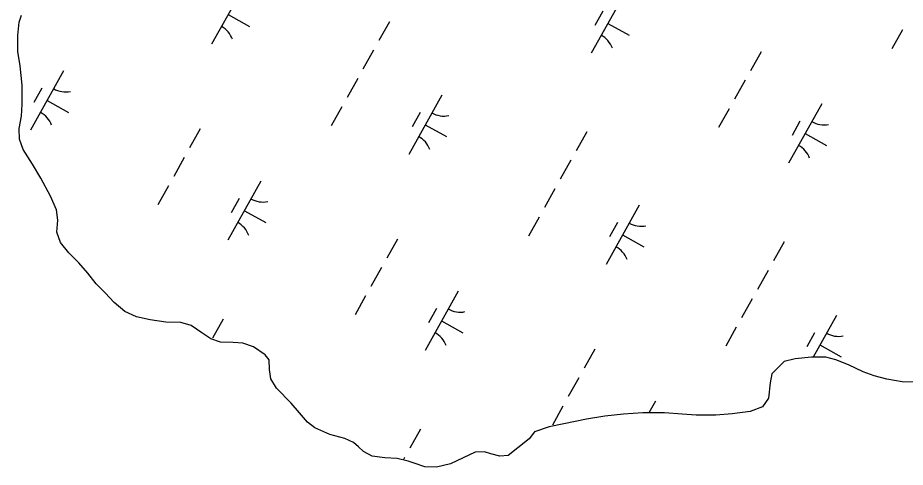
# Model space of a CAD drawing. Extents: x 3923531 to 3943530, y 207391 to 229799.
# Drawn here: x 3933295 to 3933948, y 211236 to 211567 of the extents above; entities that cross this region are included whole.
import ezdxf

# ---------------------------------------------------------------- set-up
doc = ezdxf.new("R2010")
doc.units = 0
doc.layers.add('V-TOPO-SHOR', color=7, linetype='Continuous')
doc.layers.add('V-WETL-SWMP', color=7, linetype='Continuous')

msp = doc.modelspace()

# ---------------------------------------------------------------- linework, layer by layer
at = {"layer": 'V-TOPO-SHOR'}
for points in [[(3933713.49, 211270.99), (3933696.78, 211267.74), (3933686.1, 211265.38), (3933675.19, 211261.73), (3933671.16, 211256.51), (3933663.02, 211250.03), (3933655.85, 211244.3), (3933649.61, 211243.83), (3933643.06, 211245.63), (3933638.35, 211247.08), (3933631.56, 211246.83), (3933622.7, 211242.62), (3933613.29, 211238.1), (3933603.15, 211235.63), (3933594.44, 211236.05), (3933587.36, 211238.38), (3933582.22, 211240.16), (3933574.06, 211241.97), (3933565.03, 211242.61), (3933555.79, 211243.9), (3933549.27, 211247.3), (3933545.54, 211250.57), (3933541.91, 211253.95), (3933535.71, 211256.81), (3933524.44, 211259.74), (3933513.63, 211264.7), (3933508.19, 211268.95), (3933502.24, 211275.8), (3933495.97, 211282.96), (3933485.33, 211293.84), (3933481.1, 211300.88), (3933480.21, 211307.67), (3933479.97, 211314.66), (3933476.89, 211318.46), (3933468.45, 211324.26), (3933460.63, 211326.93), (3933453.32, 211327.44), (3933443.96, 211327.76), (3933436.99, 211330.2), (3933430.37, 211334.68), (3933422.36, 211340.15), (3933414.86, 211342.28), (3933403.89, 211342.61), (3933392.39, 211344.24), (3933382.3, 211346.51), (3933373.63, 211350.48), (3933365.85, 211356.91), (3933359.15, 211364.09), (3933352.66, 211370.83), (3933346.4, 211378.64), (3933339.71, 211386.25), (3933332.47, 211393.64), (3933326.42, 211401.13), (3933323.49, 211408.7), (3933324.35, 211417.73), (3933323.35, 211425.16), (3933319.05, 211435.43), (3933311.88, 211448.63), (3933305.65, 211458.82), (3933298.77, 211469.76), (3933296.17, 211477.43), (3933295.82, 211485.07), (3933297.64, 211494.19), (3933298.17, 211503.01), (3933298.11, 211516.99), (3933296.54, 211531.21), (3933294.83, 211541.88), (3933294.86, 211553.72), (3933295.83, 211563.61), (3933297.71, 211568.75)], [(3933957.59, 211298.33), (3933945.86, 211298.56), (3933934.48, 211300.41), (3933925.25, 211302.88), (3933917.22, 211305.98), (3933906.3, 211311.05), (3933896.98, 211314.81), (3933889.58, 211316.61), (3933879.04, 211316.83), (3933867.08, 211315.57), (3933858.88, 211313.51), (3933849.96, 211304.57), (3933848.7, 211297.91), (3933847.39, 211286.52), (3933843.02, 211280.11), (3933833.84, 211276.66), (3933820.8, 211274.87), (3933808.63, 211274.04), (3933794.11, 211274.09), (3933783.9, 211274.74), (3933770.99, 211275.63), (3933754.85, 211275.7), (3933740.75, 211274.78), (3933727.07, 211273.21), (3933713.49, 211270.99)]]:
    msp.add_lwpolyline(points, dxfattribs=at)
at = {"layer": 'V-WETL-SWMP'}
for p, q in [((3933461.8, 211590.89), (3933437.41, 211547.24)), ((3933741.42, 211584.42), (3933717.03, 211540.77)), ((3933449.6, 211569.07), (3933465.32, 211560.29)), ((3933725.41, 211571.59), (3933719.56, 211561.12)), ((3933568.46, 211563.86), (3933560.66, 211549.9)), ((3933729.22, 211562.59), (3933744.94, 211553.81)), ((3933946.16, 211557.84), (3933938.36, 211543.87)), ((3933556.75, 211542.91), (3933548.95, 211528.94)), ((3933841.95, 211541.66), (3933834.15, 211527.69)), ((3933328.6, 211527.58), (3933304.21, 211483.93)), ((3933545.05, 211521.96), (3933537.25, 211507.99)), ((3933830.25, 211520.71), (3933822.44, 211506.74)), ((3933312.59, 211514.76), (3933306.74, 211504.28)), ((3933607.01, 211509.77), (3933582.62, 211466.12)), ((3933316.4, 211505.76), (3933332.12, 211496.98)), ((3933533.34, 211501.01), (3933525.54, 211487.04)), ((3933886.63, 211503.29), (3933862.24, 211459.64)), ((3933591.01, 211496.95), (3933585.15, 211486.47)), ((3933818.54, 211499.76), (3933810.74, 211485.79)), ((3933594.82, 211487.95), (3933610.53, 211479.17)), ((3933870.63, 211490.47), (3933864.77, 211479.99)), ((3933429.13, 211484.82), (3933421.33, 211470.86)), ((3933713.67, 211482.74), (3933705.87, 211468.77)), ((3933874.44, 211481.47), (3933890.15, 211472.69)), ((3933417.43, 211463.87), (3933409.62, 211449.9)), ((3933701.97, 211461.79), (3933694.17, 211447.82)), ((3933405.72, 211442.92), (3933397.92, 211428.95)), ((3933473.81, 211446.46), (3933449.42, 211402.81)), ((3933690.26, 211440.83), (3933682.46, 211426.87)), ((3933457.81, 211433.63), (3933451.95, 211423.16)), ((3933461.62, 211424.63), (3933477.33, 211415.85)), ((3933752.22, 211428.65), (3933727.84, 211385)), ((3933678.56, 211419.88), (3933670.76, 211405.91)), ((3933736.22, 211415.82), (3933730.37, 211405.35)), ((3933574.34, 211403.7), (3933566.54, 211389.73)), ((3933740.03, 211406.82), (3933755.74, 211398.04)), ((3933858.89, 211401.61), (3933851.08, 211387.65)), ((3933562.64, 211382.75), (3933554.84, 211368.78)), ((3933847.18, 211380.66), (3933839.38, 211366.69)), ((3933619.02, 211365.33), (3933594.64, 211321.68)), ((3933550.93, 211361.8), (3933543.13, 211347.83)), ((3933835.48, 211359.71), (3933827.67, 211345.74)), ((3933603.02, 211352.51), (3933597.17, 211342.03)), ((3933446.07, 211344.78), (3933438.26, 211330.81)), ((3933897.44, 211347.52), (3933880.28, 211316.81)), ((3933606.83, 211343.51), (3933622.54, 211334.73)), ((3933823.77, 211338.76), (3933815.97, 211324.79)), ((3933881.43, 211334.7), (3933875.58, 211324.22)), ((3933885.24, 211325.7), (3933900.96, 211316.92)), ((3933719.56, 211322.58), (3933711.75, 211308.61)), ((3933707.85, 211301.62), (3933700.05, 211287.65)), ((3933696.15, 211280.67), (3933688.34, 211266.7)), ((3933764.24, 211284.21), (3933759.47, 211275.68)), ((3933591.28, 211263.65), (3933583.48, 211249.69)), ((3933579.58, 211242.7), (3933578.61, 211240.97))]:
    msp.add_line(p, q, dxfattribs=at)
for points in [[(3933713.49, 211270.99), (3933696.78, 211267.74), (3933686.1, 211265.38), (3933675.2, 211261.73), (3933671.16, 211256.51), (3933663.02, 211250.03), (3933655.85, 211244.3), (3933649.61, 211243.83), (3933643.06, 211245.63), (3933638.35, 211247.08), (3933631.56, 211246.83), (3933622.7, 211242.62), (3933613.29, 211238.1), (3933603.15, 211235.63), (3933594.44, 211236.05), (3933587.36, 211238.39), (3933582.22, 211240.16), (3933574.06, 211241.98), (3933565.03, 211242.61), (3933555.79, 211243.9), (3933549.27, 211247.3), (3933545.54, 211250.57), (3933541.91, 211253.95), (3933535.71, 211256.81), (3933524.44, 211259.74), (3933513.63, 211264.7), (3933508.19, 211268.95), (3933502.24, 211275.8), (3933495.97, 211282.96), (3933485.33, 211293.84), (3933481.1, 211300.88), (3933480.21, 211307.67), (3933479.97, 211314.66), (3933476.89, 211318.46), (3933468.45, 211324.26), (3933460.63, 211326.93), (3933453.32, 211327.44), (3933443.96, 211327.76), (3933436.99, 211330.2), (3933430.37, 211334.68), (3933422.36, 211340.15), (3933414.86, 211342.28), (3933403.89, 211342.61), (3933392.39, 211344.25), (3933382.3, 211346.51), (3933373.63, 211350.48), (3933365.85, 211356.91), (3933359.15, 211364.09), (3933352.66, 211370.83), (3933346.4, 211378.64), (3933339.71, 211386.25), (3933332.47, 211393.64), (3933326.42, 211401.13), (3933323.49, 211408.7), (3933324.34, 211417.73), (3933323.35, 211425.16), (3933319.05, 211435.43), (3933311.88, 211448.63), (3933305.65, 211458.81), (3933298.77, 211469.76), (3933296.17, 211477.42), (3933295.82, 211485.07), (3933297.64, 211494.19), (3933298.17, 211503.01), (3933298.11, 211516.99), (3933296.54, 211531.21), (3933294.83, 211541.88), (3933294.85, 211553.72), (3933295.82, 211563.61), (3933297.71, 211568.75)], [(3933957.59, 211298.33), (3933945.86, 211298.56), (3933934.48, 211300.41), (3933925.25, 211302.88), (3933917.22, 211305.98), (3933906.3, 211311.05), (3933896.98, 211314.81), (3933889.58, 211316.61), (3933879.04, 211316.83), (3933867.08, 211315.57), (3933858.88, 211313.51), (3933849.96, 211304.57), (3933848.7, 211297.91), (3933847.39, 211286.52), (3933843.02, 211280.11), (3933833.84, 211276.66), (3933820.8, 211274.87), (3933808.63, 211274.04), (3933794.11, 211274.09), (3933783.9, 211274.74), (3933770.99, 211275.63), (3933754.86, 211275.7), (3933740.75, 211274.78), (3933727.07, 211273.21), (3933713.49, 211270.99)]]:
    msp.add_lwpolyline(points, dxfattribs=at)
for centre, start, end in [((3933436.34, 211544.84), 20.03808, 61.58174), ((3933715.96, 211538.36), 20.03808, 61.58174), ((3933330.08, 211529.75), 240.03808, 281.58174), ((3933303.14, 211481.53), 20.03808, 61.58174), ((3933608.5, 211511.94), 240.03808, 281.58174), ((3933888.11, 211505.47), 240.03808, 281.58174), ((3933581.55, 211463.72), 20.03808, 61.58174), ((3933861.17, 211457.24), 20.03808, 61.58174), ((3933475.29, 211448.63), 240.03808, 281.58174), ((3933448.35, 211400.4), 20.03808, 61.58174), ((3933753.71, 211430.82), 240.03808, 281.58174), ((3933726.77, 211382.59), 20.03808, 61.58174), ((3933620.51, 211367.51), 240.03808, 281.58174), ((3933593.57, 211319.28), 20.03808, 61.58174), ((3933898.92, 211349.69), 240.03808, 281.58174), ((3933871.98, 211301.47), 60.464, 61.58174)]:
    msp.add_arc(centre, 17.62, start, end, dxfattribs=at)

doc.saveas('drawing.dxf')
